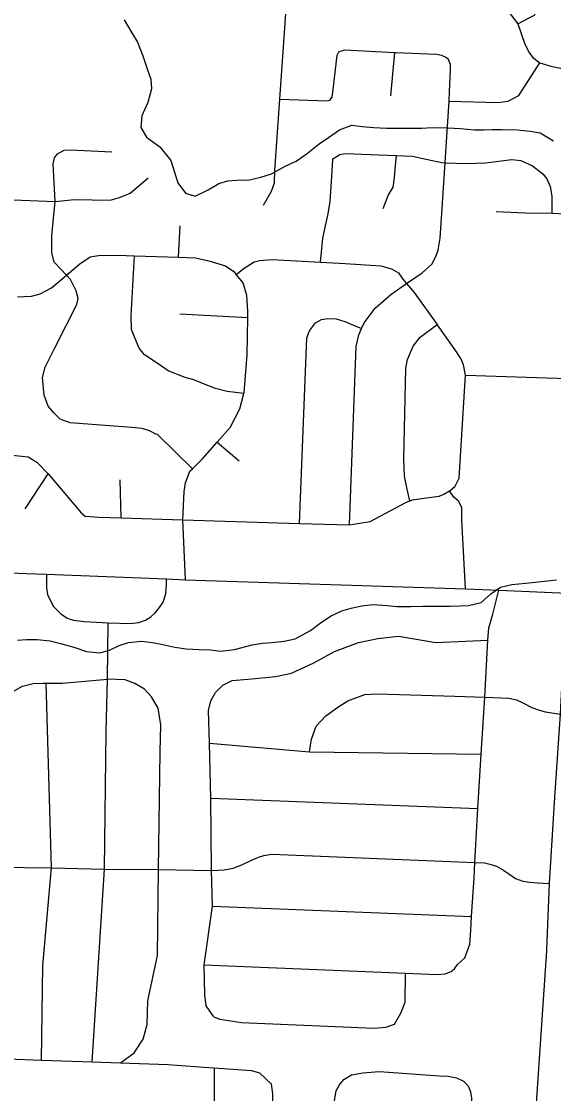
# Model space of a CAD drawing. Extents: x 114843 to 284848, y 317643 to 566895.
# Drawn here: x 183583 to 186548, y 354619 to 360595 of the extents above; entities that cross this region are included whole.
import ezdxf

# ---------------------------------------------------------------- set-up
doc = ezdxf.new("R2010")
doc.units = 0
for name, color, linetype in [('GM_X_City_Street', 7, 'Continuous'), ('GM_X_County_Road', 7, 'Continuous'), ('GM_X_Minor_River', 7, 'Continuous'), ('GM_X_Township_Road', 7, 'Continuous')]:
    doc.layers.add(name, color=color, linetype=linetype)

msp = doc.modelspace()

# ---------------------------------------------------------------- linework, layer by layer
at = {"layer": 'GM_X_City_Street'}
for p, q in [((185641.6, 360180.9), (185662.9, 360421.9)), ((184457.6, 359280.4), (184467.2, 359456.6)), ((184466.3, 358965.3), (184843.6, 358945.8)), ((184674.4, 358249.6), (184797, 358146.6)), ((183603.6, 357879.2), (183731.6, 358072.9)), ((184138.4, 357827.8), (184132.3, 358039.6)), ((184637.4, 356265.7), (186126.4, 356208.8)), ((184647.2, 355663.4), (186090.7, 355606.1))]:
    msp.add_line(p, q, dxfattribs=at)
for points in [[(186349.1, 360581.1), (186412.1, 360615), (186442.4, 360629.3), (186458.6, 360663.4), (186478.9, 360725.5), (186488.1, 361012.5), (186484.2, 361034.6)], [(184932.5, 359571.6), (184976.9, 359649.7), (184993.2, 359695.8), (184995.5, 359764.1), (185023.3, 360161.8), (185068, 360799.6)], [(186292.5, 360653.5), (186349.1, 360581.1), (186387.5, 360467.7), (186413.5, 360417.8), (186432.2, 360393.4), (186471.2, 360363.9), (186532.9, 360345.1), (186587.4, 360335.4), (186767.6, 360331.7)], [(185023.3, 360161.8), (185286.1, 360152.3), (185302.2, 360156.2), (185314.3, 360172.2), (185322.6, 360230.4), (185341.4, 360406.9), (185351.5, 360425), (185383.7, 360436.9), (185662.9, 360421.9), (185666.6, 360421.7), (185897.5, 360412.7), (185923.5, 360406.6), (185947.6, 360396.5), (185961.6, 360386.4)], [(185410.9, 357788.5), (185447.2, 358782.8), (185463.5, 358848.9), (185478.7, 358884.5), (185491.8, 358915), (185554.4, 358997.1), (185641, 359073), (185728.6, 359133.9), (185816.2, 359194.7), (185870.6, 359242.7), (185892.8, 359284.7), (185905, 359320.8), (185915.4, 359387), (185943.6, 359807.9), (185949.5, 359896.7), (185965.6, 360151.5), (185968.9, 360203.7), (185973.4, 360326.1), (185973.5, 360354.2), (185961.6, 360386.4)], [(185965.6, 360151.5), (186239.6, 360142.4), (186295.9, 360150.2), (186354.4, 360182.8), (186367.9, 360202.6), (186392.1, 360239.2), (186471.2, 360363.9)], [(184535.3, 358101.6), (184341, 358293.4), (184331, 358295.5), (184297, 358313.7), (184254.8, 358325.9), (184196.6, 358332.2), (183853.5, 358357.6), (183799.4, 358377.9), (183763.4, 358414.2), (183731.4, 358450.4), (183709.6, 358512.8), (183699.9, 358611.1), (183714.2, 358667.3), (183768.9, 358775.5), (183892.3, 359017.8), (183898.5, 359049.9), (183888.6, 359094.1), (183856.8, 359156.4), (183833.3, 359181.1), (183764.8, 359253.2), (183753, 359307.4), (183751.4, 359401.7), (183769.9, 359591.6), (183759, 359801.1), (183767.2, 359835.2), (183783.4, 359857.2), (183821.6, 359877.1), (183853.7, 359879), (184086.5, 359868.1)], [(181968.2, 359862.3), (182169.7, 359738.2), (182335.5, 359666.6), (182355.8, 359660.6), (182447.5, 359633.6), (182558.2, 359632.7), (182585.9, 359632.5), (182665.5, 359631.4), (182972.1, 359625.5), (183489.9, 359601.9), (183769.9, 359591.6), (183877, 359601.9), (184077.4, 359598.3), (184129.7, 359614), (184188.1, 359637.6), (184289.1, 359723.1)], [(185250.1, 359253.5), (185262.9, 359387.7), (185277.3, 359455.8), (185291.6, 359522), (185303.9, 359592.2), (185312.5, 359730.7), (185316.8, 359792.9), (185318.9, 359829), (185343.1, 359845)], [(185343.1, 359845), (185355.2, 359852.9), (185389.3, 359858.8), (185525.8, 359854.3), (185672.6, 359847.4), (185762.6, 359843.3), (185838.8, 359826.9), (185925.1, 359808.5), (185943.6, 359807.9), (186061.6, 359803.9), (186168, 359807.5), (186314.6, 359825), (186364.8, 359820.8), (186430.9, 359790.4), (186488.9, 359746), (186509.9, 359717.1), (186528.4, 359674.7), (186538.3, 359621), (186538.2, 359526.4)], [(185598.8, 359552.9), (185627.3, 359625), (185653.5, 359671.1), (185661.8, 359725.2), (185666, 359771.4), (185672.6, 359847.4)], [(186229.1, 359536.3), (186391.4, 359528.8), (186538.2, 359526.4), (186725.7, 359516.4)], [(183561.6, 359060.3), (183639.8, 359063.7), (183688, 359077.4), (183750.5, 359111), (183833.3, 359181.1), (183908, 359244.2), (183966.5, 359283.9), (184022.7, 359291.5), (184167.1, 359290.3), (184212.8, 359288.8), (184457.6, 359280.4), (184552, 359277.2), (184628, 359260.5), (184720, 359233.7), (184765.9, 359201.1), (184779.8, 359185), (184824.2, 359220.8), (184880.6, 359254.4), (184908.8, 359262.3), (184979, 359267.7), (185250.1, 359253.5), (185385.9, 359246.3), (185586.3, 359232.7), (185644.3, 359216.1), (185684.2, 359193.7), (185708, 359159.3), (185725.8, 359137.1), (185728.6, 359133.9), (185771.5, 359084.5), (185900.3, 358906.8)], [(184822.9, 358521), (184729.5, 358532.7), (184663.3, 358549.1), (184607.2, 358571.4), (184543, 358597.7), (184494.9, 358610), (184400.7, 358648.5), (184344.7, 358686.8), (184268.6, 358737.3), (184238.6, 358773.6), (184214.8, 358831.9), (184196.9, 358878.1), (184195.2, 358954.4), (184212.8, 359288.8)], [(184497, 357483.6), (184483.1, 357817), (184488.7, 357974.4), (184497.2, 358022.6), (184521.8, 358088.6), (184535.3, 358101.6), (184592.5, 358156.3), (184674.4, 358249.6), (184746.4, 358331.8), (184799.5, 358435.8), (184822.9, 358521), (184824.3, 358525.9), (184840.1, 358736.7), (184843.6, 358945.8), (184844.2, 358979.6), (184838.9, 359068), (184817.5, 359138.5), (184779.8, 359185)], [(185132.2, 357796.6), (185172.3, 358832.1), (185188.5, 358870.1), (185220.8, 358916.1), (185255, 358934.1), (185289.2, 358939.9), (185337.4, 358937.8), (185385.5, 358923.5), (185478.7, 358884.5)], [(183532, 358177), (183620.1, 358168.2), (183668, 358137.7), (183731.6, 358072.9), (183743.5, 358060.8), (183916.2, 357856.6), (183938.1, 357838.3), (184014.3, 357831.7), (184138.4, 357827.8), (184483.1, 357817), (185132.2, 357796.6), (185410.9, 357788.5), (185526, 357807.4), (185725.5, 357914.2), (185747.2, 357922.4), (185761.6, 357927.9), (185825.9, 357937.4), (185910.2, 357948.8), (185936.4, 357960.7), (185968.4, 357978.1), (185972.6, 357980.4), (185998.9, 358004.3), (186021.4, 358050.3), (186058, 358623.8), (186046.2, 358680.6), (186030.8, 358716.1), (186003.2, 358758.4), (185900.3, 358906.8)], [(185747.2, 357922.4), (185733, 357988.8), (185717.2, 358061.1), (185713.6, 358157.5), (185725.7, 358663.2), (185733.9, 358711.4), (185766.3, 358785.5), (185804.7, 358835.5), (185900.3, 358906.8)], [(186056.9, 357433.1), (186037.4, 357817), (186037.7, 357883.2), (186019.7, 357919.4), (185991.7, 357943.6), (185968.4, 357978.1)], [(183722.7, 357513.5), (183722.2, 357435.7), (183728.1, 357400.3), (183744.4, 357365), (183761.8, 357334.2), (183800.9, 357294.5), (183837.7, 357268.5), (183872.1, 357258.4), (183932.7, 357249.7), (184066.6, 357242.7), (184191.2, 357240.1), (184236.9, 357245.1), (184274.5, 357257.9), (184303, 357276.4), (184329.1, 357300.6), (184352.9, 357329.4), (184372.2, 357358.1), (184387.8, 357403.9), (184390.9, 357458.8), (184390.6, 357487.4)], [(185996, 355314), (186012.1, 355338), (186053.6, 355375.4), (186081.4, 355452.4), (186087.8, 355528.8), (186090.7, 355606.1), (186104.7, 355822.4), (186108.5, 355906.6), (186126.4, 356208.8), (186144.3, 356511), (186164.7, 356828.9), (186180.9, 357146.7), (186187.5, 357214.9), (186210.2, 357292.1), (186243.4, 357425.3)], [(183977.3, 354795.4), (184045.1, 355870.6), (184055.9, 356636), (184061.8, 356929.3), (184066.6, 357242.7)], [(184704.2, 356895.2), (184756.7, 356921.9), (184866.8, 356930.5), (184998.5, 356943.9), (185088.4, 356963.1), (185212, 357019.8), (185327.9, 357082.7), (185460.9, 357133.3), (185569.3, 357155.8), (185684, 357169), (185892.3, 357133.9), (186180.9, 357146.7)], [(183506.4, 354812), (183445.4, 354840.6), (183427.3, 354856.6), (183401.3, 354902.8), (183385.3, 354952.9), (183387.3, 355227.9), (183442, 355592.3), (183447.6, 355881.3), (183433.9, 356702.7), (183456, 356781), (183488, 356817.1), (183532.2, 356859.2), (183588.3, 356889.3), (183648.5, 356905.4), (183702.6, 356907.3), (183720.7, 356907.3), (183810.9, 356907.3), (184061.8, 356929.3)], [(183694.5, 354805.3), (183702.2, 355332.2), (183751.1, 355876.7), (183720.7, 356907.3)], [(184135.6, 354789.8), (184211.3, 354846.5), (184261.5, 354922.8), (184283.6, 355005.1), (184287.6, 355135.5), (184341.7, 355388), (184346.7, 355867.9), (184355.2, 356524.2), (184359.5, 356674.3), (184345.3, 356767), (184307.6, 356830.3), (184268.5, 356873.4), (184215.5, 356905.6), (184161.1, 356925.4), (184061.8, 356929.3)], [(184654.6, 355047.2), (184612.4, 355107.4), (184604.5, 355169.6), (184600.5, 355336.1), (184647.2, 355663.4), (184642.1, 355862.3), (184637.4, 356265.7), (184631.6, 356571.4), (184626.1, 356755), (184638.1, 356807.8), (184664.2, 356854.6), (184704.2, 356895.2)], [(185188.5, 356523.9), (185198.3, 356594.2), (185224.5, 356666.5), (185278.6, 356724.7), (185346.8, 356772.8), (185401.2, 356808.9), (185496.9, 356842.9), (185565.3, 356847.3), (185998.8, 356833.4), (186164.7, 356828.9), (186298, 356822.7), (186340.7, 356813.1), (186376.5, 356797), (186426.9, 356771), (186463.5, 356757.3), (186500.9, 356746.3), (186586.1, 356734.8)], [(184631.6, 356571.4), (185188.5, 356523.9), (186144.3, 356511)], [(183447.6, 355881.3), (183751.1, 355876.7), (184045.1, 355870.6), (184346.7, 355867.9), (184642.1, 355862.3), (184712.5, 355865.4), (184763.4, 355876.1), (184811.7, 355894.6), (184865.1, 355920.9), (184903.9, 355936.7), (184933.3, 355946.5), (184977.3, 355952.9), (186108.5, 355906.6), (186162.3, 355904.4), (186192.8, 355898.5), (186229.3, 355887.5), (186268.5, 355863.5), (186304.3, 355839.4), (186335.7, 355818.8), (186377.5, 355803.5), (186415.7, 355796.8), (186459.1, 355794.5), (186525.8, 355789.8)], [(184600.5, 355336.1), (185723.3, 355290.9), (185897.8, 355283.8), (185943.9, 355285.9), (185978, 355299.9), (185996, 355314)], [(184654.6, 355047.2), (184688.6, 355033.1), (184808.9, 355015), (185548.8, 354982.9), (185613, 354988.9), (185661.1, 355006.9), (185697.2, 355067.2), (185721.3, 355129.4), (185723.3, 355290.9)], [(182071.5, 354986.7), (182831.5, 354960.8), (182869.8, 354959), (182978, 354951.9), (183020.6, 354929.1), (183030, 354921.5), (183110.5, 354857.4), (183147.1, 354834.4), (183185.3, 354825.4), (183247.4, 354821.1), (183506.4, 354812), (183694.5, 354805.3), (183977.3, 354795.4), (184135.6, 354789.8), (184397.9, 354780.6), (184599.5, 354766.2), (184656.5, 354762.2)], [(184656.5, 354762.2), (184656.3, 354475.3), (184656.3, 354469.1), (184659.8, 354343), (184668.3, 354323.2), (184678.9, 354301.4), (184693.4, 354281.8), (184749.8, 354267.3), (184962, 354253.1), (185306.3, 354235.5), (185684.6, 354216.2), (185752.7, 354212.7), (185899.4, 354200.9), (185949.8, 354199.6), (185990.5, 354205.9), (186026, 354222.7), (186051, 354249.8), (186068.1, 354280.3), (186077.3, 354329.8), (186084.9, 354478.3)], [(184656.5, 354762.2), (184682.3, 354760.3), (184864.5, 354747.3), (184908.9, 354734.5)], [(184962, 354253.1), (184978.5, 354309.7), (184984.8, 354369.9), (184984, 354618.3), (184976.5, 354672.2), (184908.9, 354734.5)], [(185306.3, 354235.5), (185307.5, 354340.7), (185325.1, 354569.6), (185337.4, 354634), (185354.4, 354668.6), (185379.6, 354697.3), (185422.8, 354724.5), (185484.5, 354734.2), (185576.3, 354742.8), (185913, 354717.6), (185959.9, 354716.2), (186007.3, 354707), (186046.1, 354689), (186072.3, 354662.3), (186085.5, 354629.4), (186090.2, 354593), (186084.9, 354478.3)]]:
    msp.add_lwpolyline(points, dxfattribs=at)
at = {"layer": 'GM_X_County_Road'}
for points in [[(186507.1, 355361.3), (186508.2, 355377.3), (186525.8, 355789.8), (186555.5, 356271.8), (186586.1, 356734.8), (186607.8, 357132.8), (186625.4, 357407.7), (186635, 357647.5), (186643.7, 357875.3)], [(183176.9, 357535.5), (183381.9, 357528.2), (183609.1, 357518.4)], [(183609.1, 357518.4), (183722.7, 357513.5), (184390.6, 357487.4), (184497, 357483.6), (186056.9, 357433.1)], [(186056.9, 357433.1), (186243.4, 357425.3), (186625.4, 357407.7)], [(186256.7, 351272.9), (186258.1, 351288.3), (186278.9, 351779.8), (186346.8, 352826.4), (186359.9, 353064.4), (186410.9, 353932.9), (186445.3, 354455.2), (186507.1, 355361.3)]]:
    msp.add_lwpolyline(points, dxfattribs=at)
at = {"layer": 'GM_X_Minor_River'}
for points in [[(184155.7, 360603.6), (184197.3, 360531.1), (184228.9, 360478.8), (184258.5, 360402.5), (184286, 360326.1), (184303.7, 360273.9), (184307.3, 360219.7), (184286.8, 360143.7), (184254.3, 360069.7), (184247.9, 360003.6), (184279.6, 359949.3), (184353.3, 359896.7), (184414.8, 359820.2)], [(184414.8, 359820.2), (184454.1, 359695.6), (184497.7, 359637.2), (184551.6, 359620.9), (184623.9, 359656.5), (184682.2, 359692.2), (184732.3, 359705.9), (184782.3, 359709.6), (184854.4, 359713.1), (184916.5, 359726.8), (184976.6, 359746.4), (185053, 359788), (185113.1, 359815.7), (185177.5, 359861.4), (185241.8, 359913.1), (185294.1, 359948.9), (185354.4, 359990.6), (185424.6, 360016.2), (185480.6, 360009.8), (185546.6, 360003.4), (185616.6, 360000.9), (185700.6, 360000.4), (185752.6, 360000.1), (185814.7, 359999.6), (185870.7, 360003.3), (185958.8, 360002.7), (186028.8, 359998.3), (186106.8, 359991.8), (186156.8, 359991.4), (186206.8, 359993.1), (186258.8, 359992.8), (186346.9, 359990.2), (186416.9, 359983.8), (186472.8, 359973.4), (186548.6, 359928.8)], [(185254.8, 357247.1), (185309.1, 357282.9), (185367.3, 357310.6), (185419.4, 357324.3), (185477.5, 357337.9), (185543.6, 357345.5), (185621.6, 357339), (185675.6, 357334.6), (185753.6, 357334.2), (185821.7, 357335.7), (185911.7, 357335.1), (185971.8, 357336.8), (186023.8, 357338.4), (186073.8, 357340.1), (186144, 357355.7), (186198.3, 357405.5), (186252.6, 357441.2), (186314.7, 357456.8), (186392.8, 357464.3), (186496.9, 357475.7), (186565, 357483.3)], [(183561.3, 357145.7), (183611.4, 357149.4), (183671.4, 357151), (183743.4, 357142.5), (183807.3, 357126.1), (183875.3, 357107.6), (183945.1, 357083.1), (184019.1, 357076.6), (184073.2, 357090.3), (184127.4, 357116), (184179.6, 357133.7), (184251.7, 357141.3), (184313.6, 357132.9), (184371.6, 357122.5), (184437.5, 357108), (184501.5, 357097.6), (184571.5, 357095.2), (184635.5, 357092.8), (184693.5, 357084.4), (184769.6, 357093.9), (184867.8, 357121.3), (184925.9, 357129), (184980, 357132.6), (185046, 357140.2), (185108.2, 357153.9), (185194.5, 357199.4), (185254.8, 357247.1)]]:
    msp.add_lwpolyline(points, dxfattribs=at)
at = {"layer": 'GM_X_Township_Road'}
msp.add_line((186058, 358623.8), (186681.1, 358602.8), dxfattribs=at)

doc.saveas('drawing.dxf')
